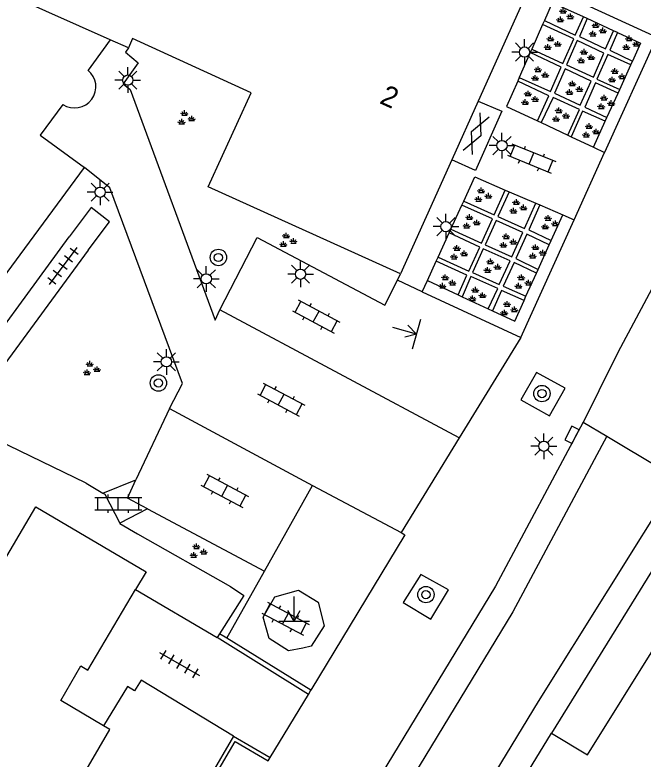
# Model space of a CAD drawing. Extents: x 136000 to 141014, y 402000 to 403500.
# Drawn here: x 137910.35 to 137940.9, y 402559.07 to 402595.3 of the extents above; entities that cross this region are included whole.
import ezdxf

# ---------------------------------------------------------------- set-up
doc = ezdxf.new("R2010")
doc.units = 0
for name, color, linetype in [('gg-afsc-erfafscheiding', 7, 'Continuous'), ('gg-afsc-hekwerk', 7, 'Continuous'), ('gg-afsc-muur', 7, 'Continuous'), ('gg-anno-huisnummerreeks BGT', 7, 'Continuous'), ('gg-bbg-hoofdgebouw', 7, 'Continuous'), ('gg-bbg-tussenscheiding', 7, 'Continuous'), ('gg-knt-verharding', 7, 'Continuous'), ('gg-knt-verharding nz', 7, 'Continuous'), ('gt-grn-groengrens', 7, 'Continuous'), ('gt-symb-boom', 7, 'Continuous'), ('gt-symb-gesloten verharding', 7, 'Continuous'), ('gt-symb-groenvak', 7, 'Continuous'), ('gt-symb-klinker verharding', 7, 'Continuous'), ('gt-symb-kolk', 7, 'Continuous'), ('gt-symb-lichtmast', 7, 'Continuous'), ('gt-symb-markant object', 7, 'Continuous'), ('gt-symb-tegel verharding', 7, 'Continuous')]:
    doc.layers.add(name, color=color, linetype=linetype)

# ---------------------------------------------------------------- blocks, each defined once
blk = doc.blocks.new('gt0-GRVAK')
at = {"layer": 'gt-symb-groenvak'}
for p, q in [((-0.047, 0.214), (-0.047, 0.393)), ((-0.11, 0.189), (-0.228, 0.24)), ((-0.182, 0.153), (0.088, 0.153)), ((-0.091, 0.211), (-0.156, 0.322)), ((-0.004, 0.211), (0.061, 0.322)), ((0.015, 0.189), (0.133, 0.24)), ((0.262, -0.052), (0.197, 0.059)), ((0.305, -0.049), (0.305, 0.13)), ((0.349, -0.052), (0.414, 0.059)), ((-0.245, -0.228), (-0.363, -0.177)), ((-0.318, -0.264), (-0.047, -0.264)), ((-0.226, -0.206), (-0.291, -0.095)), ((-0.183, -0.203), (-0.183, -0.024)), ((-0.139, -0.206), (-0.074, -0.095)), ((-0.12, -0.228), (-0.002, -0.177)), ((0.243, -0.074), (0.125, -0.023)), ((0.17, -0.11), (0.441, -0.11)), ((0.368, -0.074), (0.486, -0.023))]:
    blk.add_line(p, q, dxfattribs=at)
blk = doc.blocks.new('gt0-LMAST')
at = {"layer": 'gt-symb-lichtmast'}
for p, q in [((-0.182, 0.173), (-0.447, 0.438)), ((-0.005, 0.246), (-0.005, 0.621)), ((0.172, 0.173), (0.437, 0.438)), ((-0.255, -0.004), (-0.63, -0.004)), ((-0.182, -0.181), (-0.447, -0.446)), ((-0.005, -0.254), (-0.005, -0.629)), ((0.437, -0.446), (0.172, -0.181)), ((0.245, -0.004), (0.62, -0.004))]:
    blk.add_line(p, q, dxfattribs=at)
blk.add_circle((-0.005, -0.004), 0.25, dxfattribs=at)
blk = doc.blocks.new('gt0-KL1')
at = {"layer": 'gt-symb-klinker verharding'}
for p, q in [((-0.5, 0.3), (-0.5, 0.45)), ((0.5, 0.3), (0.5, 0.45)), ((-1.15, 0.3), (1.15, 0.3)), ((-1, -0.3), (-1, 0.3)), ((0, -0.3), (0, 0.3)), ((1, -0.3), (1, 0.3)), ((-1.15, -0.3), (1.15, -0.3)), ((-0.5, -0.45), (-0.5, -0.3)), ((0.5, -0.45), (0.5, -0.3))]:
    blk.add_line(p, q, dxfattribs=at)
blk = doc.blocks.new('gt0-GESVH1')
at = {"layer": 'gt-symb-gesloten verharding'}
for p, q in [((-0.992, -0.261), (0.008, 0.239)), ((0.008, -0.261), (-0.992, 0.239)), ((0.008, 0.239), (1.008, -0.261)), ((1.008, 0.239), (0.008, -0.261))]:
    blk.add_line(p, q, dxfattribs=at)
blk = doc.blocks.new('gt0-BOOM')
at = {"layer": 'gt-symb-boom'}
for radius in [0.4, 0.2]:
    blk.add_circle((0, 0), radius, dxfattribs=at)
blk = doc.blocks.new('gt0-MARKOB')
at = {"layer": 'gt-symb-markant object'}
for p, q in [((0, 0), (0, 1.2)), ((0, 0), (-0.3, 0.52)), ((0, 0), (0.3, 0.52)), ((-0.75, 0), (0.75, 0))]:
    blk.add_line(p, q, dxfattribs=at)
blk = doc.blocks.new('gt0-TEG1')
at = {"layer": 'gt-symb-tegel verharding'}
for p, q in [((-1.125, 0), (1.125, 0)), ((-0.9, -0.25), (-0.9, 0.25)), ((-0.45, -0.25), (-0.45, 0.25)), ((0, -0.25), (0, 0.25)), ((0.45, -0.25), (0.45, 0.25)), ((0.9, -0.25), (0.9, 0.25))]:
    blk.add_line(p, q, dxfattribs=at)
blk = doc.blocks.new('gt0-KOLK')
at = {"layer": 'gt-symb-kolk'}
blk.add_lwpolyline([(0, 0), (0.375, 0), (0.375, 0.4), (-0.375, 0.4), (-0.375, 0), (0, 0)], dxfattribs=at)

msp = doc.modelspace()

# ---------------------------------------------------------------- linework, layer by layer
at = {"layer": 'gg-afsc-erfafscheiding'}
msp.add_line((137913.813, 402572.508), (137907.754, 402575.442), dxfattribs=at)
msp.add_lwpolyline([(137920.831, 402567.462), (137921.484, 402567.028), (137920.306, 402565.17)], dxfattribs=at)
at = {"layer": 'gg-afsc-hekwerk'}
msp.add_line((137913.813, 402572.508), (137914.633, 402572.016), dxfattribs=at)
for points in [[(137914.633, 402572.016), (137914.731, 402571.957), (137915.446, 402570.55)], [(137915.446, 402570.55), (137915.455, 402570.532), (137916.311, 402570.028)]]:
    msp.add_lwpolyline(points, dxfattribs=at)
at = {"layer": 'gg-afsc-muur'}
for p, q in [((137916.311, 402570.028), (137920.831, 402567.462)), ((137920.306, 402565.17), (137920.185, 402564.979)), ((137924.625, 402562.213), (137920.185, 402564.979)), ((137920.652, 402564.956), (137920.306, 402565.17)), ((137924.744, 402562.426), (137920.652, 402564.956)), ((137924.625, 402562.213), (137924.744, 402562.426)), ((137920.985, 402560.188), (137917.271, 402553.864)), ((137920.985, 402560.188), (137922.766, 402559.15)), ((137922.666, 402558.982), (137922.766, 402559.15))]:
    msp.add_line(p, q, dxfattribs=at)
msp.add_lwpolyline([(137917.683, 402554.17), (137921.068, 402559.931), (137922.666, 402558.982)], dxfattribs=at)
at = {"layer": 'gg-bbg-hoofdgebouw'}
for p, q in [((137935.38, 402596.66), (137932.885, 402591.101)), ((137915.87, 402593.69), (137914.99, 402594.09)), ((137932.885, 402591.101), (137931.604, 402588.248)), ((137931.604, 402588.248), (137929.11, 402582.69))]:
    msp.add_line(p, q, dxfattribs=at)
for points in [[(137914.99, 402594.09), (137914.169, 402592.971), (137913.905, 402592.61)], [(137929.11, 402582.69), (137919.75, 402586.92), (137921.84, 402591.51), (137916.07, 402594.15), (137915.87, 402593.69)], [(137912.678, 402590.937), (137911.58, 402589.44), (137913.74, 402587.86)], [(137888.659, 402577.235), (137885.01, 402572.29), (137896.18, 402564.031), (137913.74, 402587.86)], [(137905.17, 402566.29), (137907.55, 402564.89), (137911.37, 402571.35), (137916.73, 402568.18), (137916.221, 402567.319)], [(137914.653, 402560.689), (137912.59, 402561.92), (137913.56, 402563.6), (137913.9, 402563.39), (137916.221, 402567.319)], [(137909.016, 402550.303), (137914.97, 402560.5), (137914.653, 402560.689)]]:
    msp.add_lwpolyline(points, dxfattribs=at)
msp.add_arc((137913.249, 402591.804), 1.039, 236.619, 50.8674, dxfattribs=at)
at = {"layer": 'gg-bbg-tussenscheiding'}
msp.add_line((137914.99, 402594.09), (137907.1, 402597.6), dxfattribs=at)
at = {"layer": 'gg-knt-verharding'}
for p, q in [((137936.727, 402596.441), (137941.575, 402594.219)), ((137936.485, 402595.892), (137936.1, 402595.018)), ((137936.1, 402595.018), (137936.014, 402594.822)), ((137936.014, 402594.822), (137935.486, 402593.624)), ((137941.575, 402594.219), (137939.034, 402588.598)), ((137935.417, 402593.466), (137934.88, 402592.248)), ((137935.486, 402593.624), (137935.417, 402593.466)), ((137934.88, 402592.248), (137934.805, 402592.078)), ((137935.767, 402590.134), (137935.944, 402590.051)), ((137935.944, 402590.051), (137937.244, 402589.439)), ((137937.244, 402589.439), (137937.408, 402589.362)), ((137937.408, 402589.362), (137938.491, 402588.853)), ((137938.491, 402588.853), (137939.034, 402588.598)), ((137934.197, 402586.771), (137934.388, 402586.689)), ((137934.388, 402586.689), (137935.686, 402586.126)), ((137932.094, 402586.029), (137932.183, 402586.224)), ((137931.56, 402584.866), (137932.094, 402586.029)), ((137935.686, 402586.126), (137935.88, 402586.043)), ((137935.88, 402586.043), (137936.996, 402585.559)), ((137936.996, 402585.559), (137937.547, 402585.321)), ((137934.957, 402579.59), (137937.547, 402585.321)), ((137931.475, 402584.681), (137931.56, 402584.866)), ((137930.932, 402583.496), (137931.475, 402584.681)), ((137913.912, 402583.839), (137907.754, 402575.442)), ((137930.411, 402582.359), (137930.844, 402583.304)), ((137930.844, 402583.304), (137930.932, 402583.496)), ((137928.952, 402582.375), (137929.11, 402582.69)), ((137930.161, 402581.814), (137930.411, 402582.359)), ((137930.161, 402581.814), (137934.957, 402579.59)), ((137934.957, 402579.59), (137931.95, 402574.704)), ((137917.869, 402576.127), (137916.238, 402572.662)), ((137937.991, 402575.472), (137939.144, 402574.788)), ((137931.95, 402574.704), (137929.138, 402570.097)), ((137939.144, 402574.788), (137942.579, 402572.71)), ((137914.633, 402572.016), (137916.238, 402572.662)), ((137922.483, 402568.221), (137924.821, 402572.39)), ((137924.821, 402572.39), (137929.138, 402570.097)), ((137916.806, 402571.248), (137915.446, 402570.55)), ((137916.806, 402571.248), (137922.483, 402568.221)), ((137920.652, 402564.956), (137922.483, 402568.221)), ((137916.221, 402567.319), (137920.185, 402564.979)), ((137934.259, 402556.743), (137936.441, 402560.336))]:
    msp.add_line(p, q, dxfattribs=at)
for points in [[(137936.1, 402595.018), (137937.6, 402594.315), (137938.001, 402595.197)], [(137938.179, 402595.115), (137937.802, 402594.243), (137939.076, 402593.65), (137939.469, 402594.524)], [(137935.486, 402593.624), (137937.006, 402592.926), (137937.527, 402594.127), (137936.014, 402594.822)], [(137939.659, 402594.437), (137939.278, 402593.577), (137940.389, 402593.051)], [(137938.997, 402593.442), (137937.693, 402594.049), (137937.185, 402592.867), (137938.489, 402592.26), (137938.997, 402593.442)], [(137915.87, 402593.69), (137915.722, 402593.475), (137916.341, 402592.959), (137915.61, 402591.934), (137915.957, 402591.658), (137920.082, 402580.428), (137920.317, 402580.934)], [(137934.88, 402592.248), (137936.399, 402591.566), (137936.92, 402592.753), (137935.417, 402593.466)], [(137940.303, 402592.861), (137939.191, 402593.375), (137938.656, 402592.174), (137939.764, 402591.667)], [(137938.381, 402592.073), (137937.108, 402592.666), (137936.601, 402591.479), (137937.846, 402590.901), (137938.381, 402592.073)], [(137934.805, 402592.078), (137934.261, 402590.842), (137935.767, 402590.134)], [(137935.767, 402590.134), (137936.326, 402591.364), (137934.805, 402592.078)], [(137939.683, 402591.49), (137938.584, 402591.986), (137938.063, 402590.799), (137939.143, 402590.295)], [(137937.244, 402589.439), (137937.802, 402590.684), (137936.529, 402591.277), (137935.944, 402590.051)], [(137932.885, 402591.101), (137934.026, 402590.615), (137932.75, 402587.718), (137931.604, 402588.248)], [(137939.063, 402590.119), (137937.962, 402590.611), (137937.408, 402589.362)], [(137917.869, 402576.127), (137918.5, 402577.354), (137914.96, 402586.875), (137913.74, 402587.86)], [(137932.183, 402586.224), (137932.726, 402587.408), (137934.197, 402586.771)], [(137944.095, 402587.285), (137941.694, 402582.658), (137939.811, 402579.1), (137939.067, 402577.655), (137938.434, 402576.326), (137937.991, 402575.472)], [(137932.183, 402586.224), (137933.655, 402585.565), (137934.197, 402586.771)], [(137934.388, 402586.689), (137933.836, 402585.479), (137935.141, 402584.905), (137935.686, 402586.126)], [(137913.912, 402583.839), (137914.95, 402585.228), (137914.056, 402585.918), (137912.996, 402584.497)], [(137931.56, 402584.866), (137933.041, 402584.189), (137933.576, 402585.369), (137932.094, 402586.029)], [(137935.88, 402586.043), (137935.34, 402584.836), (137936.434, 402584.316)], [(137933.749, 402585.29), (137933.23, 402584.111), (137934.512, 402583.521), (137935.054, 402584.701), (137933.749, 402585.29)], [(137877.222, 402576.39), (137895.746, 402562.657), (137906.702, 402577.561), (137907.514, 402576.993), (137912.996, 402584.497)], [(137920.317, 402580.934), (137922.134, 402584.457), (137928.343, 402581.159), (137928.952, 402582.375)], [(137930.932, 402583.496), (137932.42, 402582.829), (137932.963, 402583.993), (137931.475, 402584.681)], [(137936.337, 402584.101), (137935.251, 402584.63), (137934.716, 402583.442), (137935.797, 402582.905)], [(137934.441, 402583.332), (137933.128, 402583.906), (137932.609, 402582.75), (137933.906, 402582.168), (137934.441, 402583.332)], [(137931.901, 402581.668), (137932.334, 402582.632), (137930.844, 402583.304)], [(137935.716, 402582.726), (137934.63, 402583.246), (137934.095, 402582.09), (137935.206, 402581.599)], [(137933.371, 402580.986), (137933.836, 402581.98), (137932.522, 402582.562), (137932.1, 402581.576)], [(137935.114, 402581.394), (137934.009, 402581.885), (137933.571, 402580.894)], [(137937.11, 402577.128), (137935.721, 402577.886), (137934.962, 402576.555), (137936.351, 402575.777), (137937.11, 402577.128)], [(137937.991, 402575.472), (137933.732, 402567.485), (137927.892, 402557.867), (137917.272, 402540.292), (137906.632, 402522.804), (137886.464, 402489.46), (137874.86, 402470.206), (137854.072, 402435.831)], [(137943.71, 402572.037), (137943.259, 402571.342), (137936.441, 402560.336)], [(137929.138, 402570.097), (137929.321, 402569.99), (137924.744, 402562.426)], [(137929.24, 402566.693), (137930.578, 402565.883), (137931.445, 402567.311), (137930.099, 402568.06), (137929.24, 402566.693)], [(137924.142, 402567.284), (137925.106, 402566.707), (137925.394, 402565.558), (137924.756, 402564.559), (137924.36, 402564.468), (137923.653, 402564.343), (137922.71, 402564.936), (137922.428, 402565.979), (137922.999, 402566.962), (137924.142, 402567.284)], [(137920.985, 402560.188), (137916.486, 402562.906), (137916.172, 402562.396), (137915.821, 402562.607), (137914.653, 402560.689)]]:
    msp.add_lwpolyline(points, dxfattribs=at)
at = {"layer": 'gg-knt-verharding nz'}
for p, q in [((137937.547, 402585.321), (137939.034, 402588.598)), ((137930.161, 402581.814), (137928.952, 402582.375)), ((137931.95, 402574.704), (137920.317, 402580.934)), ((137917.869, 402576.127), (137924.821, 402572.39)), ((137922.766, 402559.15), (137924.625, 402562.213))]:
    msp.add_line(p, q, dxfattribs=at)
for points in [[(137939.144, 402574.788), (137934.574, 402566.233), (137918.425, 402539.599), (137907.762, 402522.06), (137897.622, 402505.449), (137887.629, 402488.806), (137865.886, 402452.736), (137856.889, 402437.891), (137846.492, 402420.662)], [(137936.441, 402560.336), (137938.204, 402559.277), (137946.47, 402572.539), (137944.69, 402573.632)], [(137942.579, 402572.71), (137935.796, 402561.865), (137926.517, 402546.569), (137910.544, 402520.298), (137900.503, 402503.655), (137890.392, 402486.967), (137878.789, 402467.758), (137868.705, 402451.284), (137859.748, 402436.183), (137849.316, 402418.985)], [(137916.806, 402571.248), (137915.82, 402571.774), (137916.238, 402572.662)]]:
    msp.add_lwpolyline(points, dxfattribs=at)
at = {"layer": 'gt-grn-groengrens'}
for p, q in [((137938.001, 402595.197), (137936.485, 402595.892)), ((137938.179, 402595.115), (137938.001, 402595.197)), ((137939.469, 402594.524), (137938.179, 402595.115)), ((137939.659, 402594.437), (137939.469, 402594.524)), ((137939.764, 402591.667), (137940.303, 402592.861)), ((137940.303, 402592.861), (137940.389, 402593.051)), ((137939.683, 402591.49), (137939.764, 402591.667)), ((137939.143, 402590.295), (137939.683, 402591.49)), ((137939.063, 402590.119), (137939.143, 402590.295)), ((137938.491, 402588.853), (137939.063, 402590.119)), ((137936.434, 402584.316), (137936.996, 402585.559)), ((137935.797, 402582.905), (137936.337, 402584.101)), ((137936.337, 402584.101), (137936.434, 402584.316)), ((137935.206, 402581.599), (137935.716, 402582.726)), ((137935.716, 402582.726), (137935.797, 402582.905)), ((137930.411, 402582.359), (137931.901, 402581.668)), ((137931.901, 402581.668), (137932.1, 402581.576)), ((137932.1, 402581.576), (137933.371, 402580.986)), ((137935.114, 402581.394), (137935.206, 402581.599)), ((137933.371, 402580.986), (137933.571, 402580.894))]:
    msp.add_line(p, q, dxfattribs=at)
for points in [[(137939.659, 402594.437), (137940.782, 402593.922), (137940.389, 402593.051)], [(137933.571, 402580.894), (137934.66, 402580.389), (137935.114, 402581.394)]]:
    msp.add_lwpolyline(points, dxfattribs=at)

# ---------------------------------------------------------------- block references
at = {"layer": 'gt-symb-boom'}
for p in [(137920.248, 402583.488), (137917.33, 402577.377), (137935.983, 402576.862), (137930.341, 402567.075)]:
    msp.add_blockref('gt0-BOOM', p, dxfattribs=at)
at = {"layer": 'gt-symb-gesloten verharding', "rotation": -113.77047580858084}
msp.add_blockref('gt0-GESVH1', (137932.798, 402589.516), dxfattribs=at)
at = {"layer": 'gt-symb-groenvak'}
for p in [(137937.062, 402595.238), (137938.647, 402594.547), (137936.452, 402593.896), (137940.273, 402593.896), (137938.078, 402593.246), (137935.842, 402592.392), (137939.582, 402592.311), (137937.509, 402591.701), (137935.354, 402591.213), (137939.053, 402591.01), (137918.644, 402590.259), (137936.858, 402590.4), (137938.322, 402589.628), (137933.078, 402586.498), (137934.785, 402585.929), (137932.509, 402585.197), (137936.33, 402585.156), (137923.593, 402584.299), (137934.296, 402584.262), (137931.899, 402583.693), (137935.72, 402583.733), (137933.525, 402583.042), (137931.33, 402582.27), (137935.029, 402582.27), (137932.793, 402581.66), (137934.338, 402580.969), (137914.041, 402578.057), (137919.231, 402569.169)]:
    msp.add_blockref('gt0-GRVAK', p, dxfattribs=at)
at = {"layer": 'gt-symb-klinker verharding'}
for p, rotation in [((137935.479, 402588.307), -22.07794163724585), ((137925.001, 402580.615), -27.974729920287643), ((137923.298, 402576.57), -27.974729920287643), ((137920.557, 402572.126), -27.974729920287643), ((137923.511, 402565.899), -27.974729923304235)]:
    msp.add_blockref('gt0-KL1', p, dxfattribs=dict(at, rotation=rotation))
msp.add_blockref('gt0-KL1', (137915.38, 402571.505), dxfattribs=at)
at = {"layer": 'gt-symb-kolk', "rotation": 62.55076919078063}
msp.add_blockref('gt0-KOLK', (137937.623, 402574.764), dxfattribs=at)
at = {"layer": 'gt-symb-lichtmast'}
for p in [(137935.142, 402593.492), (137915.845, 402592.126), (137934.045, 402588.937), (137914.498, 402586.668), (137931.321, 402584.992), (137919.662, 402582.451), (137924.247, 402582.676), (137917.723, 402578.41), (137936.08, 402574.302)]:
    msp.add_blockref('gt0-LMAST', p, dxfattribs=at)
at = {"layer": 'gt-symb-markant object', "rotation": 74.7549296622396}
msp.add_blockref('gt0-MARKOB', (137929.888, 402579.762), dxfattribs=at)
at = {"layer": 'gt-symb-markant object'}
msp.add_blockref('gt0-MARKOB', (137923.931, 402565.789), dxfattribs=at)
at = {"layer": 'gt-symb-tegel verharding'}
for p, rotation in [((137912.688, 402583.073), -127.0303896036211), ((137918.355, 402563.694), -30.000727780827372)]:
    msp.add_blockref('gt0-TEG1', p, dxfattribs=dict(at, rotation=rotation))

# ---------------------------------------------------------------- texts
at = {"layer": 'gg-anno-huisnummerreeks BGT'}
msp.add_text('2', height=1, rotation=335.8, dxfattribs=at).set_placement((137928.037, 402591.016))

doc.saveas('drawing.dxf')
